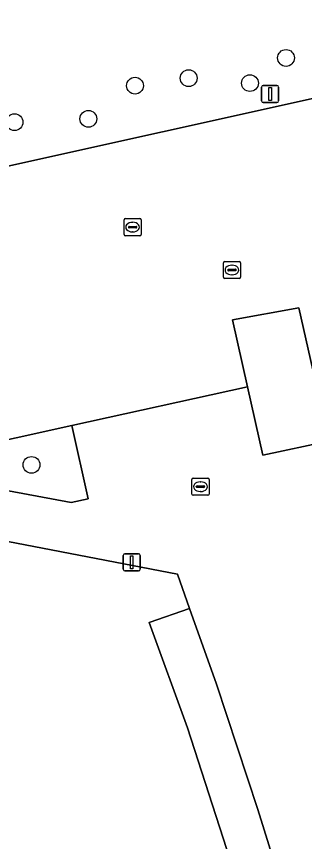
# Model space of a CAD drawing. Extents: x 160030 to 160839, y 385325 to 386450.
# Drawn here: x 160719.07 to 160735.83, y 385585.29 to 385633.34 of the extents above; entities that cross this region are included whole.
import ezdxf

# ---------------------------------------------------------------- set-up
doc = ezdxf.new("R2010")
doc.units = 0
for name, color, linetype in [('IMGEO_Boom', 7, 'Continuous'), ('IMGEO_Groenvoorziening', 7, 'Continuous'), ('IMGEO_Kolk', 7, 'Continuous'), ('IMGEO_Lichtmast', 7, 'Continuous'), ('IMGEO_Pand', 7, 'Continuous'), ('IMGEO_Parkeervlak_open', 7, 'Continuous'), ('IMGEO_Rijbaan_lokaal_open', 7, 'Continuous'), ('IMGEO_Rioolput', 7, 'Continuous'), ('IMGEO_Voetpad_open', 7, 'Continuous')]:
    doc.layers.add(name, color=color, linetype=linetype)

msp = doc.modelspace()

# ---------------------------------------------------------------- linework, layer by layer
at = {"layer": 'IMGEO_Boom'}
for centre in [(160734.758, 385630.928), (160729.091, 385629.749), (160725.969, 385629.314), (160732.659, 385629.465), (160723.253, 385627.382), (160718.951, 385627.188), (160719.944, 385607.224)]:
    msp.add_circle(centre, 0.489, dxfattribs=at)
at = {"layer": 'IMGEO_Groenvoorziening'}
msp.add_lwpolyline([(160706.573, 385621.963), (160737.965, 385628.931), (160740.966, 385629.273), (160759.505, 385633.343)], dxfattribs=at)
msp.add_lwpolyline([(160712.743, 385606.799), (160722.255, 385605.035), (160723.232, 385605.248), (160722.295, 385609.521), (160712.549, 385607.372)], close=True, dxfattribs=at)
at = {"layer": 'IMGEO_Kolk'}
for p, q in [((160725.403, 385621.574), (160726.255, 385621.574)), ((160725.328, 385620.648), (160725.328, 385621.5)), ((160725.587, 385621.068), (160725.587, 385621.08)), ((160726.025, 385621.031), (160725.627, 385621.031)), ((160725.63, 385621.117), (160726.028, 385621.117)), ((160725.816, 385621.354), (160725.841, 385621.354)), ((160726.071, 385621.08), (160726.071, 385621.068)), ((160726.329, 385621.5), (160726.329, 385620.648)), ((160726.255, 385620.574), (160725.403, 385620.574)), ((160725.839, 385620.794), (160725.814, 385620.794)), ((160729.277, 385605.529), (160729.277, 385606.381)), ((160729.352, 385606.455), (160730.204, 385606.455)), ((160729.765, 385606.235), (160729.79, 385606.235)), ((160730.278, 385606.381), (160730.278, 385605.529)), ((160729.536, 385605.949), (160729.536, 385605.961)), ((160729.974, 385605.912), (160729.576, 385605.912)), ((160729.579, 385605.998), (160729.977, 385605.998)), ((160729.788, 385605.675), (160729.763, 385605.675)), ((160730.02, 385605.961), (160730.02, 385605.949)), ((160730.204, 385605.455), (160729.352, 385605.455))]:
    msp.add_line(p, q, dxfattribs=at)
for points in [[(160725.403, 385621.574), (160726.255, 385621.574)], [(160725.328, 385620.648), (160725.328, 385621.5)], [(160726.329, 385621.5), (160726.329, 385620.648)], [(160726.255, 385620.574), (160725.403, 385620.574)], [(160729.277, 385605.529), (160729.277, 385606.381)], [(160729.352, 385606.455), (160730.204, 385606.455)], [(160730.278, 385606.381), (160730.278, 385605.529)], [(160730.204, 385605.455), (160729.352, 385605.455)]]:
    msp.add_lwpolyline(points, dxfattribs=at)
for centre, radius, start, end in [((160725.405, 385621.498), 0.0765, 91.552, 178.448), ((160725.405, 385621.498), 0.0765, 91.552, 178.448), ((160726.253, 385621.498), 0.0765, 1.552, 88.448), ((160726.253, 385621.498), 0.0765, 1.552, 88.448), ((160725.627, 385621.077), 0.0403, 85.8775, 175.7526), ((160725.624, 385621.067), 0.0366, 178.938, 274.7102), ((160726.028, 385621.074), 0.043, 264.8664, 352.4533), ((160726.032, 385621.079), 0.0386, 1.7309, 96.639), ((160725.405, 385620.65), 0.0765, 181.552, 268.448), ((160725.405, 385620.65), 0.0765, 181.552, 268.448), ((160726.253, 385620.65), 0.0765, 271.552, 358.448), ((160726.253, 385620.65), 0.0765, 271.552, 358.448), ((160729.354, 385606.379), 0.0765, 91.552, 178.448), ((160729.354, 385606.379), 0.0765, 91.552, 178.448), ((160730.202, 385606.379), 0.0765, 1.552, 88.448), ((160730.202, 385606.379), 0.0765, 1.552, 88.448), ((160729.576, 385605.958), 0.0403, 85.8775, 175.7526), ((160729.573, 385605.948), 0.0366, 178.938, 274.7102), ((160729.977, 385605.955), 0.043, 264.8664, 352.4533), ((160729.981, 385605.96), 0.0386, 1.7309, 96.639), ((160729.354, 385605.531), 0.0765, 181.552, 268.448), ((160729.354, 385605.531), 0.0765, 181.552, 268.448), ((160730.202, 385605.531), 0.0765, 271.552, 358.448), ((160730.202, 385605.531), 0.0765, 271.552, 358.448)]:
    msp.add_arc(centre, radius, start, end, dxfattribs=at)
for centre, major_axis, ratio, start_param, end_param in [((160725.815, 385621.074), (-0.387, 0.002), 0.722429, 4.712389, 7.853982), ((160725.84, 385621.074), (-0.39, 0.002), 0.717154, 1.570796, 4.712389), ((160729.764, 385605.955), (-0.387, 0.002), 0.722429, 4.712389, 7.853982), ((160729.789, 385605.955), (-0.39, 0.002), 0.717154, 1.570796, 4.712389)]:
    msp.add_ellipse(centre, major_axis=major_axis, ratio=ratio, start_param=start_param, end_param=end_param, dxfattribs=at)
at = {"layer": 'IMGEO_Lichtmast'}
for p, q in [((160733.334, 385628.433), (160733.334, 385629.233)), ((160733.334, 385629.233), (160733.334, 385628.433)), ((160733.434, 385629.333), (160734.224, 385629.333)), ((160734.224, 385629.333), (160733.434, 385629.333)), ((160734.324, 385629.233), (160734.324, 385628.433)), ((160734.324, 385628.433), (160734.324, 385629.233)), ((160734.224, 385628.333), (160733.434, 385628.333)), ((160733.434, 385628.333), (160734.224, 385628.333)), ((160725.28, 385601.151), (160725.28, 385601.951)), ((160725.28, 385601.951), (160725.28, 385601.151)), ((160725.38, 385602.051), (160726.17, 385602.051)), ((160726.17, 385602.051), (160725.38, 385602.051)), ((160726.27, 385601.951), (160726.27, 385601.151)), ((160726.27, 385601.151), (160726.27, 385601.951)), ((160726.17, 385601.051), (160725.38, 385601.051)), ((160725.38, 385601.051), (160726.17, 385601.051))]:
    msp.add_line(p, q, dxfattribs=at)
for points in [[(160733.754, 385629.208), (160733.904, 385629.208), (160733.904, 385628.458), (160733.754, 385628.458), (160733.754, 385629.208)], [(160725.7, 385601.926), (160725.85, 385601.926), (160725.85, 385601.176), (160725.7, 385601.176), (160725.7, 385601.926)]]:
    msp.add_lwpolyline(points, dxfattribs=at)
for centre, start, end in [((160733.434, 385629.233), 90, 180), ((160733.434, 385629.233), 90, 180), ((160734.224, 385629.233), 0, 90), ((160734.224, 385629.233), 360, 90), ((160733.434, 385628.433), 180, 270), ((160733.434, 385628.433), 180, 270), ((160734.224, 385628.433), 270, 0), ((160734.224, 385628.433), 270, 0), ((160725.38, 385601.951), 90, 180), ((160725.38, 385601.951), 90, 180), ((160726.17, 385601.951), 0, 90), ((160726.17, 385601.951), 360, 90), ((160725.38, 385601.151), 180, 270), ((160725.38, 385601.151), 180, 270), ((160726.17, 385601.151), 270, 0), ((160726.17, 385601.151), 270, 0)]:
    msp.add_arc(centre, 0.1, start, end, dxfattribs=at)
at = {"layer": 'IMGEO_Pand'}
msp.add_lwpolyline([(160732.333, 385581.632), (160729.019, 385591.914), (160726.8, 385598.051), (160729.145, 385598.866), (160728.449, 385600.868), (160711.703, 385604.077)], dxfattribs=at)
at = {"layer": 'IMGEO_Parkeervlak_open'}
for points in [[(160759.505, 385633.343), (160740.966, 385629.273), (160737.965, 385628.931), (160706.573, 385621.963)], [(160711.16, 385607.045), (160712.549, 385607.372), (160722.295, 385609.521), (160732.517, 385611.779), (160731.64, 385615.67), (160735.499, 385616.366), (160736.989, 385609.756), (160739.308, 385610.27), (160738.713, 385612.922)], [(160737.24, 385608.598), (160733.418, 385607.79), (160732.517, 385611.779), (160722.295, 385609.521), (160723.232, 385605.248), (160722.255, 385605.035), (160712.743, 385606.799), (160712.549, 385607.372), (160711.16, 385607.045), (160710.556, 385606.901), (160711.703, 385604.077), (160728.449, 385600.868), (160729.145, 385598.866), (160730.708, 385594.461), (160733.11, 385587.147), (160735.406, 385579.797)]]:
    msp.add_lwpolyline(points, dxfattribs=at)
at = {"layer": 'IMGEO_Rijbaan_lokaal_open'}
msp.add_lwpolyline([(160736.989, 385609.756), (160735.499, 385616.366), (160731.64, 385615.67), (160732.517, 385611.779), (160733.418, 385607.79), (160737.24, 385608.598)], close=True, dxfattribs=at)
at = {"layer": 'IMGEO_Rioolput'}
for p, q in [((160731.112, 385618.151), (160731.112, 385619.003)), ((160731.187, 385619.077), (160732.039, 385619.077)), ((160731.6, 385618.857), (160731.625, 385618.857)), ((160732.113, 385619.003), (160732.113, 385618.151)), ((160731.371, 385618.571), (160731.371, 385618.583)), ((160731.809, 385618.534), (160731.411, 385618.534)), ((160731.414, 385618.62), (160731.812, 385618.62)), ((160731.623, 385618.297), (160731.598, 385618.297)), ((160731.855, 385618.583), (160731.855, 385618.571)), ((160732.039, 385618.077), (160731.187, 385618.077))]:
    msp.add_line(p, q, dxfattribs=at)
for points in [[(160731.112, 385618.151), (160731.112, 385619.003)], [(160731.187, 385619.077), (160732.039, 385619.077)], [(160732.113, 385619.003), (160732.113, 385618.151)], [(160732.039, 385618.077), (160731.187, 385618.077)]]:
    msp.add_lwpolyline(points, dxfattribs=at)
for centre, radius, start, end in [((160731.189, 385619.001), 0.0765, 91.552, 178.448), ((160731.189, 385619.001), 0.0765, 91.552, 178.448), ((160732.037, 385619.001), 0.0765, 1.552, 88.448), ((160732.037, 385619.001), 0.0765, 1.552, 88.448), ((160731.189, 385618.153), 0.0765, 181.552, 268.448), ((160731.189, 385618.153), 0.0765, 181.552, 268.448), ((160731.411, 385618.58), 0.0403, 85.8775, 175.7526), ((160731.408, 385618.57), 0.0366, 178.938, 274.7102), ((160731.812, 385618.577), 0.043, 264.8664, 352.4533), ((160731.816, 385618.582), 0.0386, 1.7309, 96.639), ((160732.037, 385618.153), 0.0765, 271.552, 358.448), ((160732.037, 385618.153), 0.0765, 271.552, 358.448)]:
    msp.add_arc(centre, radius, start, end, dxfattribs=at)
for centre, major_axis, ratio, start_param, end_param in [((160731.599, 385618.577), (-0.387, 0.002), 0.722429, 4.712389, 7.853982), ((160731.624, 385618.577), (-0.39, 0.002), 0.717154, 1.570796, 4.712389)]:
    msp.add_ellipse(centre, major_axis=major_axis, ratio=ratio, start_param=start_param, end_param=end_param, dxfattribs=at)
at = {"layer": 'IMGEO_Voetpad_open'}
msp.add_lwpolyline([(160744.434, 385539.99), (160742.671, 385549.969), (160740.512, 385560.271), (160739.412, 385565.021), (160736.707, 385575.249), (160735.406, 385579.797), (160733.11, 385587.147), (160730.708, 385594.461), (160729.145, 385598.866), (160726.8, 385598.051), (160729.019, 385591.914), (160732.333, 385581.632), (160735.616, 385570.08), (160738.371, 385558.689), (160740.067, 385550.59), (160742.058, 385539.657)], close=True, dxfattribs=at)

doc.saveas('drawing.dxf')
